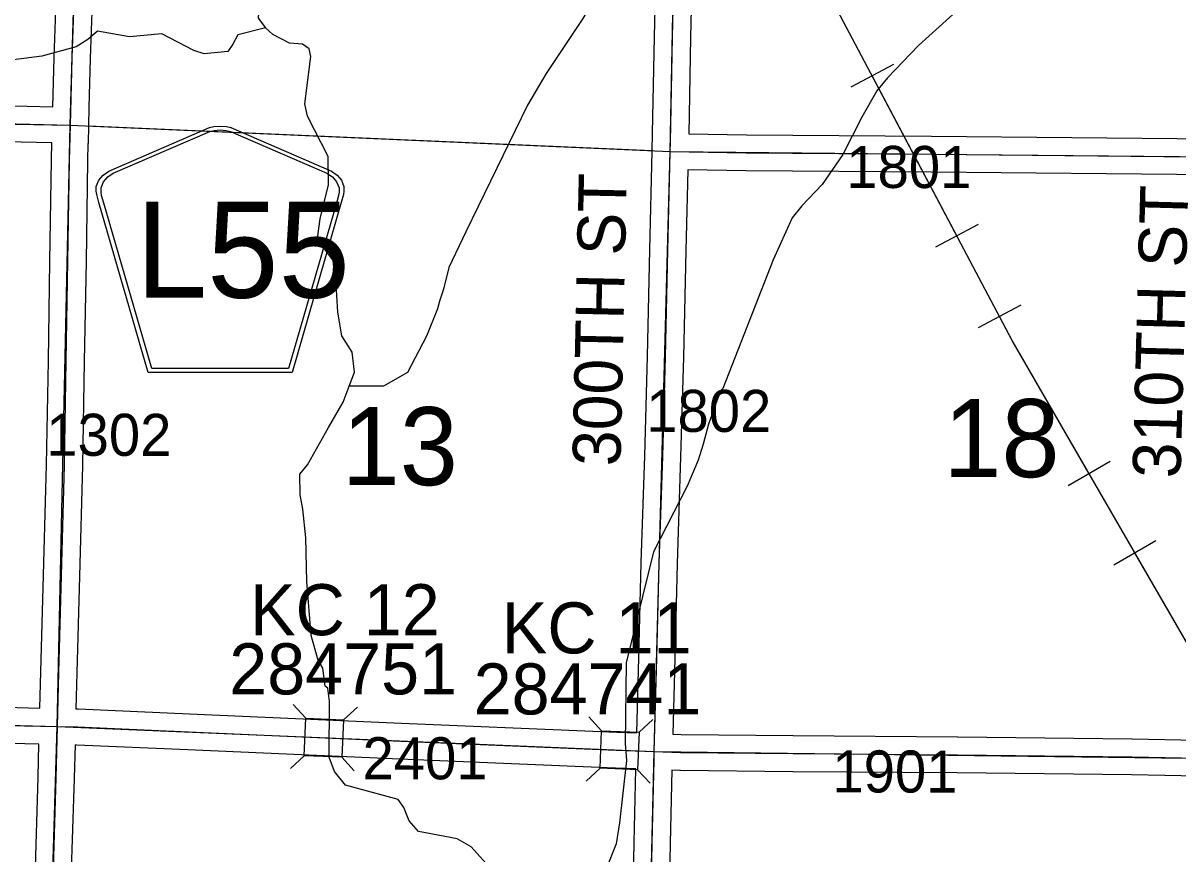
# Model space of a CAD drawing. Extents: x -132.8 to -73.3, y -60 to -26.
# Drawn here: x -111.131 to -109.208, y -53.767 to -52.384 of the extents above; entities that cross this region are included whole.
import ezdxf

# ---------------------------------------------------------------- set-up
doc = ezdxf.new("R2010")
doc.units = 0
for name, color, linetype in [('tdCoHydroRiver', 7, 'Continuous'), ('tdCoPipe', 7, 'Continuous'), ('tdCoSecRdNmbr', 7, 'Continuous'), ('tdCoSecRdTxt', 7, 'Continuous'), ('tdCoSecRteBand', 7, 'Continuous'), ('tdCoSecRteCL', 7, 'Continuous'), ('tdCoSectLine', 7, 'Continuous'), ('tdCoSectLinePart', 7, 'Continuous'), ('tdCoSectNmbr', 7, 'Continuous'), ('tdCoShieldCoRteHrd', 7, 'Continuous'), ('tdCoStrucSec', 7, 'Continuous'), ('tdCoStrucSecCoName', 7, 'Continuous'), ('tdCoStrucSecFHWANum', 7, 'Continuous'), ('tdCoSurfAsphalt', 7, 'Continuous'), ('tdCoSurfGravel', 7, 'Continuous'), ('tdCoTwpBndryShd', 7, 'Continuous')]:
    doc.layers.add(name, color=color, linetype=linetype)

msp = doc.modelspace()

# ---------------------------------------------------------------- linework, layer by layer
at = {"layer": 'tdCoHydroRiver'}
for points in [[(-110.0591, -51.8077), (-110.0615, -51.9079), (-110.0653, -51.9362), (-110.0667, -51.9961), (-110.071, -52.0433), (-110.0835, -52.1014), (-110.1395, -52.2657), (-110.1561, -52.3032), (-110.1989, -52.3763), (-110.2595, -52.4679), (-110.2907, -52.5208), (-110.3936, -52.7313), (-110.4218, -52.7906), (-110.4306, -52.8267), (-110.4374, -52.847), (-110.4409, -52.8596), (-110.4593, -52.9049), (-110.4907, -52.9657), (-110.5307, -52.9884), (-110.5876, -52.9886)], [(-110.6836, -52.2675), (-110.7203, -52.3004), (-110.7372, -52.3426), (-110.7396, -52.3756), (-110.7274, -52.3917)], [(-109.5364, -52.3275), (-109.6397, -52.4213), (-109.6915, -52.4752), (-109.7093, -52.4969), (-109.7341, -52.5405), (-109.7655, -52.6028), (-109.7999, -52.6525), (-109.8338, -52.688), (-109.8501, -52.7081), (-109.8818, -52.7783), (-109.9658, -52.9924), (-109.969, -52.9955), (-109.9757, -53.0127), (-109.9893, -53.0518), (-109.998, -53.0848), (-110.0065, -53.1114), (-110.0249, -53.1551), (-110.0812, -53.2642), (-110.1266, -53.4493), (-110.1282, -53.5833), (-110.1257, -53.6118), (-110.1377, -53.7156), (-110.1432, -53.7502), (-110.1601, -53.794)], [(-110.7274, -52.3917), (-110.7734, -52.4032), (-110.7817, -52.4187), (-110.7899, -52.4312), (-110.8295, -52.4349), (-110.8467, -52.4297), (-110.8997, -52.4015), (-110.9534, -52.4065), (-111.0069, -52.3972), (-111.023, -52.411), (-111.0423, -52.4232), (-111.0995, -52.4391), (-111.1818, -52.4496)], [(-110.6873, -52.4173), (-110.715, -52.4031), (-110.7274, -52.3917)], [(-110.5876, -52.9886), (-110.5791, -52.9651), (-110.583, -52.9319), (-110.5998, -52.9047), (-110.6067, -52.8651), (-110.6101, -52.8098), (-110.6141, -52.7797), (-110.6356, -52.7508), (-110.64, -52.7381), (-110.6362, -52.7097), (-110.6222, -52.6533), (-110.6226, -52.6059), (-110.6573, -52.5389), (-110.6616, -52.5182), (-110.6518, -52.4396), (-110.6547, -52.4269), (-110.6655, -52.4188), (-110.6873, -52.4173)], [(-110.3603, -53.7829), (-110.3849, -53.7555), (-110.4082, -53.7423), (-110.4726, -53.7297), (-110.488, -53.712), (-110.4969, -53.6897), (-110.5061, -53.6768), (-110.5939, -53.6526), (-110.6123, -53.6301), (-110.6212, -53.6062), (-110.6206, -53.5132), (-110.6232, -53.491), (-110.6279, -53.4877), (-110.6319, -53.4577), (-110.6395, -53.4449), (-110.6511, -53.4036), (-110.6584, -53.3135), (-110.6599, -53.2409), (-110.665, -53.1934), (-110.6692, -53.1696), (-110.67, -53.1349), (-110.657, -53.1194), (-110.6223, -53.0572), (-110.5977, -53.0152), (-110.5876, -52.9886)]]:
    msp.add_lwpolyline(points, dxfattribs=at)
at = {"layer": 'tdCoPipe'}
for p, q in [((-109.6812, -52.4528), (-109.7526, -52.4905)), ((-109.5404, -52.7192), (-109.6115, -52.7568)), ((-109.4692, -52.8537), (-109.5405, -52.8914)), ((-109.3206, -53.1141), (-109.3903, -53.1544)), ((-109.2444, -53.2458), (-109.3142, -53.2862))]:
    msp.add_line(p, q, dxfattribs=at)
for points in [[(-107.9908, -55.4887), (-108.6762, -54.3091), (-109.4837, -52.9125), (-109.9753, -51.983)], [(-109.576, -52.738), (-109.7169, -52.4717)], [(-109.3555, -53.1343), (-109.4837, -52.9125), (-109.5048, -52.8726)], [(-109.1284, -53.5269), (-109.2793, -53.266)]]:
    msp.add_lwpolyline(points, dxfattribs=at)
at = {"layer": 'tdCoSecRteBand'}
for points in [[(-111.0131, -52.2711), (-111.019, -52.4426), (-111.0213, -52.5245), (-111.0221, -52.5544), (-111.0227, -52.5843), (-111.0229, -52.5843), (-111.0229, -52.5845), (-111.0237, -52.613), (-111.0261, -52.781), (-111.0261, -52.781), (-111.0261, -52.781), (-111.0289, -52.947), (-111.0289, -52.947), (-111.0289, -52.9471), (-111.0321, -53.1204), (-111.0321, -53.1206), (-111.0321, -53.1207), (-111.037, -53.3046), (-111.0412, -53.4659), (-111.0412, -53.4659), (-111.0412, -53.4659), (-111.0428, -53.5259), (-111.0398, -53.5259), (-111.0395, -53.5259), (-111.0392, -53.5259), (-110.854, -53.5341), (-110.5007, -53.5494), (-110.1422, -53.5644), (-110.1089, -53.5657), (-110.1056, -53.4407), (-110.1016, -53.2824), (-110.1016, -53.2823), (-110.1016, -53.2822), (-110.0957, -53.1042), (-110.091, -52.9386), (-110.0869, -52.7616), (-110.083, -52.597), (-110.0825, -52.5671), (-110.0824, -52.5671), (-110.0795, -52.4069), (-110.0795, -52.4068), (-110.0795, -52.4068), (-110.0755, -52.2389)], [(-110.0155, -52.2402), (-110.0195, -52.4081), (-110.0224, -52.5681), (-109.926, -52.5698), (-109.6179, -52.5723), (-109.6179, -52.5723), (-109.6179, -52.5723), (-109.1504, -52.5764)], [(-112.5187, -52.3582), (-112.5212, -52.4267), (-112.5223, -52.4915), (-112.5223, -52.4917), (-112.4211, -52.4943), (-112.4209, -52.4944), (-112.4208, -52.4944), (-112.1424, -52.5037), (-112.0538, -52.5053), (-111.7671, -52.5104), (-111.767, -52.5104), (-111.7669, -52.5104), (-111.6585, -52.5128), (-111.2103, -52.5202), (-111.2102, -52.5202), (-111.2101, -52.5202), (-111.0812, -52.5231), (-111.079, -52.4409), (-111.079, -52.4408), (-111.079, -52.4407), (-111.0731, -52.269)], [(-111.1028, -53.5244), (-111.1028, -53.5243), (-111.1012, -53.4643), (-111.097, -53.3031), (-111.097, -53.3031), (-111.097, -53.303), (-111.0921, -53.1192), (-111.0888, -52.946), (-111.0861, -52.7801), (-111.0837, -52.6119), (-111.0837, -52.6117), (-111.0837, -52.6115), (-111.0829, -52.583), (-111.2113, -52.5802), (-111.6596, -52.5728), (-111.6597, -52.5728), (-111.6598, -52.5728), (-111.7682, -52.5704), (-112.0549, -52.5653), (-112.1437, -52.5637), (-112.1439, -52.5637), (-112.1442, -52.5637), (-112.4227, -52.5543)], [(-110.0237, -52.6283), (-110.0269, -52.763), (-110.0269, -52.763), (-110.0269, -52.763), (-110.0311, -52.9401), (-110.0311, -52.9402), (-110.0311, -52.9402), (-110.0358, -53.106), (-110.0358, -53.106), (-110.0358, -53.1061), (-110.0417, -53.284), (-110.0456, -53.4422), (-110.0456, -53.4422), (-110.0456, -53.4423), (-110.0489, -53.5677), (-110.0489, -53.568), (-110.0351, -53.5686), (-109.8482, -53.5703), (-109.5745, -53.5723), (-109.5744, -53.5723), (-109.5744, -53.5723), (-109.2841, -53.5755), (-109.284, -53.5755), (-109.2839, -53.5755), (-109.1754, -53.5776)], [(-109.1519, -52.6364), (-109.6184, -52.6323), (-109.9266, -52.6298), (-109.9268, -52.6298), (-109.9269, -52.6298), (-110.0237, -52.6281), (-110.0237, -52.6283)], [(-112.2058, -53.502), (-111.8781, -53.5089), (-111.5568, -53.5156), (-111.1981, -53.522), (-111.198, -53.522), (-111.1979, -53.522), (-111.1028, -53.5244), (-111.1028, -53.5244)], [(-111.133, -54.5243), (-111.133, -54.5241), (-111.1325, -54.5009), (-111.1325, -54.5008), (-111.1325, -54.5007), (-111.1271, -54.3288), (-111.1219, -54.1609), (-111.1165, -53.9772), (-111.1165, -53.9771), (-111.1165, -53.9771), (-111.111, -53.8084), (-111.1059, -53.6396), (-111.1044, -53.5843), (-111.1992, -53.582), (-111.5579, -53.5756), (-111.558, -53.5756), (-111.558, -53.5756), (-111.8794, -53.5689), (-111.8794, -53.5689), (-111.8794, -53.5689), (-112.2071, -53.562)], [(-110.1164, -53.9244), (-110.113, -53.7484), (-110.113, -53.7484), (-110.113, -53.7484), (-110.1104, -53.6261), (-110.1104, -53.6261), (-110.1104, -53.6257), (-110.1108, -53.6257), (-110.1445, -53.6244), (-110.1446, -53.6244), (-110.1446, -53.6244), (-110.5032, -53.6093), (-110.5032, -53.6093), (-110.5032, -53.6093), (-110.8566, -53.594), (-110.8566, -53.594), (-110.8566, -53.594), (-111.0416, -53.5859), (-111.0444, -53.5858), (-111.0459, -53.6413), (-111.0459, -53.6413), (-111.0459, -53.6414), (-111.0511, -53.8103)], [(-109.1467, -53.6382), (-109.2849, -53.6355), (-109.575, -53.6323), (-109.8486, -53.6303), (-109.8487, -53.6303), (-109.8487, -53.6303), (-110.0361, -53.6286), (-110.0366, -53.6286), (-110.037, -53.6286), (-110.0504, -53.628), (-110.053, -53.7496), (-110.0565, -53.9257)]]:
    msp.add_lwpolyline(points, dxfattribs=at)
at = {"layer": 'tdCoSecRteCL'}
for points in [[(-111.0521, -52.5537), (-111.049, -52.4417), (-111.0431, -52.2701), (-111.0372, -52.1021), (-111.032, -51.927), (-111.0302, -51.9098), (-111.0261, -51.892), (-111.0204, -51.8753), (-111.0147, -51.8617), (-111.0036, -51.8405), (-110.9592, -51.7658), (-110.9077, -51.6765), (-110.8998, -51.6619), (-110.8914, -51.6429), (-110.8865, -51.6309), (-110.8798, -51.6045), (-110.8774, -51.5791), (-110.8769, -51.5548)], [(-110.053, -52.5976), (-110.0527, -52.5821), (-110.0495, -52.4075), (-110.0455, -52.2395), (-110.0421, -52.0716), (-110.0379, -51.8977), (-110.037, -51.852), (-110.0352, -51.7589), (-110.0352, -51.757), (-110.0352, -51.757)], [(-112.5528, -52.521), (-112.4218, -52.5243), (-112.1432, -52.5337), (-112.0543, -52.5353), (-111.7676, -52.5404), (-111.6591, -52.5428), (-111.2107, -52.5502), (-111.0521, -52.5537)], [(-111.0736, -53.5551), (-111.0712, -53.4651), (-111.067, -53.3038), (-111.0621, -53.1199), (-111.0589, -52.9465), (-111.0561, -52.7805), (-111.0537, -52.6124), (-111.0521, -52.5537)], [(-110.0797, -53.5969), (-110.0756, -53.4415), (-110.0717, -53.2832), (-110.0657, -53.1051), (-110.0611, -52.9394), (-110.0569, -52.7623), (-110.053, -52.5976)], [(-110.053, -52.5976), (-109.9264, -52.5998), (-109.6182, -52.6023), (-109.1464, -52.6065), (-109.1211, -52.6071)], [(-112.5785, -53.5227), (-112.5244, -53.5241), (-112.2065, -53.532), (-111.8787, -53.5389), (-111.5574, -53.5456), (-111.1986, -53.552), (-111.0736, -53.5551)], [(-111.1037, -54.5548), (-111.1025, -54.5016), (-111.0971, -54.3297), (-111.0919, -54.1618), (-111.0865, -53.9781), (-111.081, -53.8094), (-111.0759, -53.6405), (-111.0736, -53.5551)], [(-111.0736, -53.5551), (-111.0405, -53.5559), (-110.8553, -53.5641), (-110.5019, -53.5793), (-110.1434, -53.5944), (-110.0797, -53.5969)], [(-110.1029, -54.5917), (-110.0978, -54.4333), (-110.0939, -54.258), (-110.0904, -54.0942), (-110.0865, -53.9251), (-110.083, -53.749), (-110.08, -53.6111), (-110.0797, -53.5969)], [(-110.0797, -53.5969), (-110.0358, -53.5986), (-109.8484, -53.6003), (-109.5747, -53.6023), (-109.2844, -53.6055), (-109.146, -53.6082)]]:
    msp.add_lwpolyline(points, dxfattribs=at)
at = {"layer": 'tdCoSectLine'}
for points in [[(-111.0524, -52.5537), (-111.023, -51.5477)], [(-110.0534, -52.5976), (-110.0338, -51.5954)], [(-112.0547, -52.5353), (-111.0524, -52.5537)], [(-111.074, -53.5551), (-111.0524, -52.5537)], [(-111.0524, -52.5537), (-110.0534, -52.5976)], [(-110.08, -53.5969), (-110.0534, -52.5976)], [(-110.0534, -52.5976), (-109.1215, -52.6071)], [(-112.0803, -53.5347), (-111.074, -53.5551)], [(-111.1041, -54.5548), (-111.074, -53.5551)], [(-111.074, -53.5551), (-110.08, -53.5969)], [(-110.1033, -54.5917), (-110.08, -53.5969)], [(-110.08, -53.5969), (-109.1464, -53.6082)]]:
    msp.add_lwpolyline(points, dxfattribs=at)
at = {"layer": 'tdCoSectLinePart'}
msp.add_lwpolyline([(-111.0222, -52.555), (-110.0838, -52.5962)], dxfattribs=at)
at = {"layer": 'tdCoShieldCoRteHrd'}
for points in [[(-110.9225, -52.9655), (-111.0045, -52.6826), (-111.0083, -52.6694), (-111.0091, -52.6635), (-111.0091, -52.6557), (-111.0048, -52.6454), (-110.9976, -52.6369), (-110.988, -52.6302), (-110.8207, -52.5579), (-110.8132, -52.5562), (-110.8028, -52.5553), (-110.7923, -52.5562), (-110.7848, -52.5579), (-110.6175, -52.6302), (-110.608, -52.6369), (-110.6007, -52.6454), (-110.5965, -52.6557), (-110.5965, -52.6635), (-110.5972, -52.6694), (-110.6011, -52.6826), (-110.683, -52.9655)], [(-110.9167, -52.9591), (-110.9964, -52.6839), (-111.0001, -52.6712), (-111.0008, -52.6656), (-111.0008, -52.6581), (-110.9967, -52.6482), (-110.9898, -52.64), (-110.9806, -52.6336), (-110.82, -52.5642), (-110.8128, -52.5626), (-110.8028, -52.5617), (-110.7928, -52.5626), (-110.7855, -52.5642), (-110.625, -52.6336), (-110.6158, -52.64), (-110.6088, -52.6482), (-110.6047, -52.6581), (-110.6047, -52.6656), (-110.6054, -52.6712), (-110.6091, -52.6839), (-110.6889, -52.9591)]]:
    msp.add_lwpolyline(points, close=True, dxfattribs=at)
at = {"layer": 'tdCoStrucSec'}
for points in [[(-110.6809, -53.5182), (-110.6598, -53.5412), (-110.5973, -53.5439)], [(-110.5742, -53.5228), (-110.5973, -53.5439), (-110.6, -53.6064)], [(-110.6855, -53.6249), (-110.6625, -53.6037), (-110.6598, -53.5412)], [(-110.1888, -53.5392), (-110.1675, -53.5622), (-110.105, -53.5646)], [(-110.082, -53.5434), (-110.105, -53.5646), (-110.1074, -53.6271)], [(-110.1929, -53.6459), (-110.17, -53.6247), (-110.1675, -53.5622)], [(-110.5793, -53.629), (-110.6, -53.6064), (-110.6625, -53.6037)], [(-110.0867, -53.6496), (-110.1074, -53.6271), (-110.17, -53.6247)]]:
    msp.add_lwpolyline(points, dxfattribs=at)
at = {"layer": 'tdCoSurfAsphalt'}
msp.add_lwpolyline([(-111.118, -55.2395), (-111.1138, -55.053), (-111.1101, -54.8646), (-111.1067, -54.6856), (-111.1037, -54.5548), (-111.1025, -54.5016), (-111.0971, -54.3297), (-111.0919, -54.1618), (-111.0865, -53.9781), (-111.081, -53.8094), (-111.0759, -53.6405), (-111.0736, -53.5551), (-111.0712, -53.4651), (-111.067, -53.3038), (-111.0621, -53.1199), (-111.0589, -52.9465), (-111.0561, -52.7805), (-111.0537, -52.6124), (-111.0521, -52.5537), (-111.049, -52.4417), (-111.0431, -52.2701)], dxfattribs=at)
at = {"layer": 'tdCoSurfGravel'}
for points in [[(-110.053, -52.5976), (-110.0527, -52.5821), (-110.0495, -52.4075), (-110.0455, -52.2395), (-110.0421, -52.0716), (-110.0379, -51.8977), (-110.037, -51.852)], [(-112.0543, -52.5353), (-111.7676, -52.5404), (-111.6591, -52.5428), (-111.2107, -52.5502), (-111.0521, -52.5537)], [(-110.0797, -53.5969), (-110.0756, -53.4415), (-110.0717, -53.2832), (-110.0657, -53.1051), (-110.0611, -52.9394), (-110.0569, -52.7623), (-110.053, -52.5976)], [(-110.053, -52.5976), (-109.9264, -52.5998), (-109.6182, -52.6023), (-109.1464, -52.6065), (-109.1211, -52.6071)], [(-112.2065, -53.532), (-111.8787, -53.5389), (-111.5574, -53.5456), (-111.1986, -53.552), (-111.0736, -53.5551), (-111.0405, -53.5559), (-110.8553, -53.5641), (-110.5019, -53.5793), (-110.1434, -53.5944), (-110.0797, -53.5969), (-110.0358, -53.5986), (-109.8484, -53.6003), (-109.5747, -53.6023), (-109.2844, -53.6055), (-109.146, -53.6082), (-109.0433, -53.6102), (-108.7547, -53.6181), (-108.4277, -53.6269), (-108.1468, -53.6336), (-108.0849, -53.6351), (-107.739, -53.6437), (-107.3634, -53.6533), (-107.1466, -53.6579)], [(-110.1268, -55.5923), (-110.1227, -55.4454), (-110.1201, -55.344), (-110.1185, -55.2817), (-110.1146, -55.1088), (-110.1106, -54.948), (-110.1067, -54.7744), (-110.1035, -54.6079), (-110.1029, -54.5917), (-110.0978, -54.4333), (-110.0939, -54.258), (-110.0904, -54.0942), (-110.0865, -53.9251), (-110.083, -53.749), (-110.08, -53.6111), (-110.0797, -53.5969)]]:
    msp.add_lwpolyline(points, dxfattribs=at)
at = {"layer": 'tdCoTwpBndryShd'}
msp.add_lwpolyline([(-110.1571, -56.5879), (-110.1272, -55.5923), (-110.1033, -54.5917), (-110.08, -53.5969), (-110.0534, -52.5976), (-110.0338, -51.5954), (-110.0099, -50.6583), (-109.9821, -49.6609), (-109.9488, -48.6629), (-109.9181, -47.6645), (-109.8864, -46.6619), (-109.8639, -45.6705), (-109.8307, -44.6899), (-109.7995, -43.6894), (-109.7784, -42.6906), (-109.7537, -41.7024), (-109.722, -40.7026)], dxfattribs=at)

# ---------------------------------------------------------------- texts
at = {"layer": 'tdCoSecRdNmbr'}
for s, rotation, p in [('1801', 359.9174, (-109.7599, -52.6583)), ('1802', 359.9172, (-110.0931, -53.0644)), ('1302', 359.9165, (-111.0922, -53.1042)), ('2401', 359.9167, (-110.5656, -53.6428)), ('1901', 359.9175, (-109.7831, -53.6648))]:
    msp.add_text(s, height=0.07, rotation=rotation, dxfattribs=at).set_placement(p)
at = {"layer": 'tdCoSecRdTxt'}
for s, rotation, p in [('300TH ST', 88.739, (-110.1361, -53.1222)), ('310TH ST', 88.4575, (-109.2034, -53.1424))]:
    msp.add_text(s, height=0.08, rotation=rotation, dxfattribs=at).set_placement(p)
at = {"layer": 'tdCoSectNmbr'}
for s, rotation, p in [('13', 359.9167, (-110.6002, -53.1531)), ('18', 359.9175, (-109.5982, -53.1397))]:
    msp.add_text(s, height=0.13, rotation=rotation, dxfattribs=at).set_placement(p)
at = {"layer": 'tdCoShieldCoRteHrd'}
msp.add_text('L55', height=0.16, dxfattribs=at).set_placement((-110.9434, -52.8412))
at = {"layer": 'tdCoStrucSecCoName'}
for s, p in [('KC 12', (-110.7529, -53.4031)), ('KC 11', (-110.3336, -53.4334))]:
    msp.add_text(s, height=0.085, dxfattribs=at).set_placement(p)
at = {"layer": 'tdCoStrucSecFHWANum'}
for s, p in [('284751', (-110.7875, -53.5016)), ('284741', (-110.3805, -53.535))]:
    msp.add_text(s, height=0.085, dxfattribs=at).set_placement(p)

doc.saveas('drawing.dxf')
